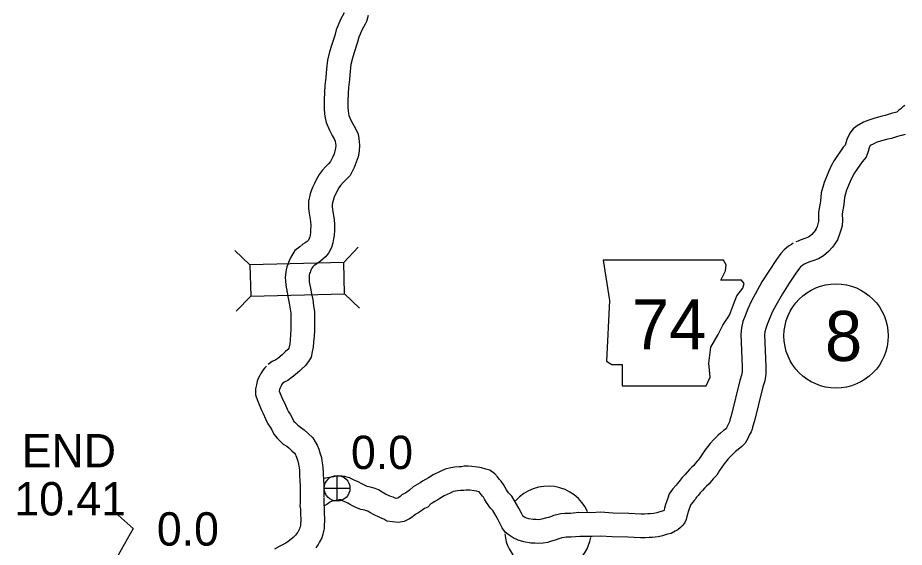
# Model space of a CAD drawing. Extents: x -939622 to -934245, y 1383184 to 1385301.
# Drawn here: x -934973.98 to -934940.31, y 1384057.82 to 1384077.93 of the extents above; entities that cross this region are included whole.
import ezdxf

# ---------------------------------------------------------------- set-up
doc = ezdxf.new("R2010")
doc.units = 0
for name, color, linetype in [('Level 10', 7, 'Continuous'), ('Level 20', 7, 'Continuous'), ('Level 21', 7, 'Continuous'), ('Level 24', 7, 'Continuous'), ('Level 25', 7, 'Continuous'), ('Level 26', 7, 'Continuous'), ('Level 27', 7, 'Continuous')]:
    doc.layers.add(name, color=color, linetype=linetype)

msp = doc.modelspace()

# ---------------------------------------------------------------- linework, layer by layer
at = {"layer": 'Level 10'}
for points in [[(-934961.579, 1384078.114), (-934961.725, 1384077.853), (-934961.812, 1384077.645), (-934961.881, 1384077.471), (-934961.939, 1384077.248), (-934962.063, 1384076.871), (-934962.135, 1384076.632), (-934962.213, 1384076.31), (-934962.254, 1384075.982), (-934962.28, 1384075.659), (-934962.311, 1384075.354), (-934962.343, 1384074.815), (-934962.347, 1384074.617), (-934962.344, 1384074.462), (-934962.326, 1384074.275), (-934962.298, 1384074.108), (-934962.261, 1384073.943), (-934962.143, 1384073.653), (-934962.039, 1384073.457), (-934961.951, 1384073.304), (-934961.922, 1384073.24), (-934961.919, 1384073.221), (-934961.904, 1384073.073), (-934961.912, 1384072.969), (-934961.93, 1384072.864), (-934961.966, 1384072.757), (-934962.023, 1384072.615), (-934962.086, 1384072.491), (-934962.1, 1384072.461), (-934962.182, 1384072.377), (-934962.282, 1384072.277), (-934962.415, 1384072.124), (-934962.536, 1384071.967), (-934962.634, 1384071.792), (-934962.712, 1384071.634), (-934962.787, 1384071.481), (-934962.829, 1384071.347), (-934962.867, 1384071.232), (-934962.932, 1384070.961), (-934962.937, 1384070.681), (-934962.91, 1384070.509), (-934962.872, 1384070.271), (-934962.858, 1384070.171), (-934962.851, 1384070.053), (-934962.851, 1384070.011), (-934962.855, 1384069.889), (-934962.86, 1384069.787), (-934962.878, 1384069.661), (-934962.876, 1384069.656), (-934962.887, 1384069.603), (-934962.905, 1384069.546), (-934962.937, 1384069.484), (-934962.954, 1384069.463), (-934962.986, 1384069.432), (-934963.062, 1384069.373), (-934963.145, 1384069.321), (-934963.262, 1384069.227), (-934963.449, 1384069.091), (-934963.606, 1384068.836), (-934963.671, 1384068.694), (-934963.696, 1384068.63), (-934963.725, 1384068.557), (-934963.754, 1384068.467), (-934963.787, 1384068.347), (-934963.815, 1384068.173), (-934963.816, 1384068.06), (-934963.812, 1384067.929), (-934963.797, 1384067.77), (-934963.74, 1384067.486), (-934963.702, 1384067.282), (-934963.665, 1384067.082), (-934963.632, 1384066.857), (-934963.612, 1384066.704), (-934963.61, 1384066.508), (-934963.608, 1384066.279), (-934963.611, 1384066.082), (-934963.62, 1384065.896), (-934963.638, 1384065.689), (-934963.651, 1384065.543), (-934963.673, 1384065.427), (-934963.684, 1384065.382), (-934963.727, 1384065.33), (-934963.826, 1384065.236), (-934963.899, 1384065.16), (-934963.927, 1384065.136), (-934964.024, 1384065.051), (-934964.097, 1384064.99), (-934964.178, 1384064.934), (-934964.317, 1384064.867), (-934964.465, 1384064.761)], [(-934960.676, 1384078.013), (-934960.734, 1384077.786), (-934960.789, 1384077.684), (-934960.914, 1384077.459), (-934960.978, 1384077.306), (-934961.024, 1384077.191), (-934961.075, 1384076.994), (-934961.204, 1384076.601), (-934961.266, 1384076.396), (-934961.327, 1384076.147), (-934961.359, 1384075.891), (-934961.383, 1384075.578), (-934961.414, 1384075.281), (-934961.444, 1384074.779), (-934961.447, 1384074.617), (-934961.445, 1384074.513), (-934961.434, 1384074.393), (-934961.415, 1384074.283), (-934961.399, 1384074.213), (-934961.326, 1384074.034), (-934961.251, 1384073.892), (-934961.149, 1384073.714), (-934961.053, 1384073.502), (-934961.026, 1384073.339), (-934961, 1384073.085), (-934961.017, 1384072.858), (-934961.054, 1384072.644), (-934961.121, 1384072.445), (-934961.202, 1384072.244), (-934961.278, 1384072.092), (-934961.354, 1384071.936), (-934961.543, 1384071.744), (-934961.623, 1384071.664), (-934961.719, 1384071.553), (-934961.784, 1384071.469), (-934961.837, 1384071.374), (-934961.904, 1384071.238), (-934961.949, 1384071.145), (-934961.973, 1384071.068), (-934962.001, 1384070.985), (-934962.034, 1384070.847), (-934962.036, 1384070.742), (-934962.021, 1384070.649), (-934961.983, 1384070.406), (-934961.962, 1384070.26), (-934961.951, 1384070.077), (-934961.951, 1384069.998), (-934961.955, 1384069.856), (-934961.965, 1384069.655), (-934961.983, 1384069.53), (-934962.015, 1384069.378), (-934962.069, 1384069.201), (-934962.181, 1384068.987), (-934962.291, 1384068.852), (-934962.397, 1384068.751), (-934962.544, 1384068.636), (-934962.623, 1384068.586), (-934962.716, 1384068.512), (-934962.775, 1384068.468), (-934962.811, 1384068.411), (-934962.842, 1384068.343), (-934962.859, 1384068.299), (-934962.878, 1384068.252), (-934962.892, 1384068.209), (-934962.907, 1384068.155), (-934962.916, 1384068.1), (-934962.916, 1384068.07), (-934962.913, 1384067.984), (-934962.906, 1384067.902), (-934962.856, 1384067.656), (-934962.817, 1384067.445), (-934962.777, 1384067.23), (-934962.74, 1384066.98), (-934962.713, 1384066.766), (-934962.71, 1384066.517), (-934962.708, 1384066.276), (-934962.712, 1384066.053), (-934962.722, 1384065.836), (-934962.741, 1384065.609), (-934962.759, 1384065.419), (-934962.792, 1384065.24), (-934962.841, 1384065.036), (-934962.942, 1384064.866), (-934963.069, 1384064.713), (-934963.193, 1384064.596), (-934963.282, 1384064.504), (-934963.338, 1384064.456), (-934963.439, 1384064.368), (-934963.552, 1384064.273), (-934963.723, 1384064.155), (-934963.855, 1384064.091), (-934963.941, 1384064.029)], [(-934940.288, 1384074.597), (-934940.362, 1384074.539), (-934940.445, 1384074.47), (-934940.513, 1384074.411), (-934940.594, 1384074.339), (-934940.594, 1384074.339), (-934940.645, 1384074.325), (-934940.811, 1384074.284), (-934941.042, 1384074.21), (-934941.146, 1384074.184), (-934941.432, 1384074.114), (-934941.691, 1384074.026), (-934941.857, 1384073.958), (-934942.103, 1384073.825), (-934942.252, 1384073.707), (-934942.379, 1384073.544), (-934942.493, 1384073.298), (-934942.545, 1384073.121), (-934942.556, 1384073.09), (-934942.628, 1384073.004), (-934942.969, 1384072.509), (-934943.083, 1384072.303), (-934943.194, 1384072.068), (-934943.357, 1384071.664), (-934943.464, 1384071.27), (-934943.497, 1384070.957), (-934943.569, 1384070.542), (-934943.563, 1384070.256), (-934943.568, 1384070.173), (-934943.576, 1384070.144), (-934943.621, 1384069.996), (-934943.653, 1384069.911), (-934943.694, 1384069.85), (-934943.744, 1384069.782), (-934943.827, 1384069.689), (-934943.912, 1384069.615), (-934943.952, 1384069.591), (-934944.091, 1384069.543), (-934944.263, 1384069.477), (-934944.347, 1384069.443), (-934944.431, 1384069.413)], [(-934940.283, 1384073.491), (-934940.419, 1384073.454), (-934940.564, 1384073.418), (-934940.795, 1384073.344), (-934940.931, 1384073.31), (-934941.179, 1384073.249), (-934941.376, 1384073.182), (-934941.473, 1384073.142), (-934941.605, 1384073.071), (-934941.607, 1384073.07), (-934941.648, 1384072.981), (-934941.688, 1384072.845), (-934941.761, 1384072.636), (-934941.912, 1384072.458), (-934942.203, 1384072.035), (-934942.281, 1384071.892), (-934942.369, 1384071.707), (-934942.502, 1384071.377), (-934942.576, 1384071.104), (-934942.605, 1384070.833), (-934942.667, 1384070.474), (-934942.662, 1384070.236), (-934942.676, 1384070.025), (-934942.711, 1384069.897), (-934942.769, 1384069.703), (-934942.851, 1384069.493), (-934942.954, 1384069.337), (-934943.043, 1384069.214), (-934943.194, 1384069.048), (-934943.38, 1384068.883), (-934943.574, 1384068.769), (-934943.782, 1384068.698), (-934943.934, 1384068.639), (-934944.03, 1384068.601), (-934944.079, 1384068.583)], [(-934944.531, 1384069.364), (-934944.599, 1384069.319), (-934944.707, 1384069.25), (-934944.875, 1384069.113), (-934944.995, 1384068.975), (-934945.165, 1384068.739), (-934945.434, 1384068.338), (-934945.715, 1384067.896), (-934945.975, 1384067.43), (-934946.116, 1384067.17), (-934946.253, 1384066.871), (-934946.353, 1384066.603), (-934946.437, 1384066.394), (-934946.493, 1384066.144), (-934946.518, 1384065.907), (-934946.464, 1384064.666), (-934946.467, 1384064.478), (-934946.488, 1384064.356), (-934946.554, 1384064.15), (-934946.87, 1384062.856), (-934946.933, 1384062.64), (-934946.952, 1384062.577), (-934946.961, 1384062.549), (-934947.001, 1384062.473), (-934947.058, 1384062.356), (-934947.076, 1384062.32), (-934947.175, 1384062.245), (-934947.288, 1384062.155), (-934947.384, 1384062.076), (-934947.482, 1384061.969), (-934947.546, 1384061.91), (-934947.689, 1384061.756), (-934947.872, 1384061.523), (-934948.081, 1384061.218), (-934948.14, 1384061.119), (-934948.175, 1384061.084), (-934948.248, 1384061), (-934948.309, 1384060.928), (-934948.374, 1384060.856), (-934948.464, 1384060.769), (-934948.556, 1384060.667), (-934948.633, 1384060.584), (-934948.741, 1384060.467), (-934948.826, 1384060.36), (-934948.877, 1384060.304), (-934948.939, 1384060.229), (-934948.98, 1384060.172), (-934948.989, 1384060.16), (-934949.095, 1384060.034), (-934949.136, 1384059.986), (-934949.237, 1384059.847), (-934949.289, 1384059.678), (-934949.346, 1384059.54), (-934949.377, 1384059.44), (-934949.412, 1384059.302), (-934949.431, 1384059.232), (-934949.435, 1384059.219), (-934949.44, 1384059.216), (-934949.489, 1384059.19), (-934949.551, 1384059.175), (-934949.637, 1384059.147), (-934949.707, 1384059.128), (-934949.816, 1384059.103), (-934949.957, 1384059.087), (-934950.05, 1384059.082), (-934950.175, 1384059.074), (-934950.309, 1384059.074), (-934950.772, 1384059.096), (-934951.365, 1384059.11), (-934951.845, 1384059.146), (-934952.183, 1384059.122), (-934952.666, 1384059.132), (-934952.986, 1384059.1), (-934953.056, 1384059.103), (-934953.208, 1384059.1), (-934953.355, 1384059.084), (-934953.5, 1384059.055), (-934953.629, 1384059.025), (-934953.713, 1384058.987), (-934953.825, 1384058.951), (-934953.955, 1384058.916), (-934954.075, 1384058.88), (-934954.144, 1384058.868), (-934954.198, 1384058.864), (-934954.295, 1384058.871), (-934954.406, 1384058.874), (-934954.567, 1384058.901), (-934954.659, 1384058.927), (-934954.729, 1384058.961), (-934954.793, 1384059.002), (-934954.798, 1384059.006), (-934954.844, 1384059.106), (-934954.945, 1384059.3), (-934955.038, 1384059.455), (-934955.127, 1384059.605)], [(-934944.079, 1384068.583), (-934944.109, 1384068.564), (-934944.18, 1384068.519), (-934944.247, 1384068.464), (-934944.289, 1384068.415), (-934944.426, 1384068.225), (-934944.68, 1384067.846), (-934944.941, 1384067.435), (-934945.187, 1384066.995), (-934945.311, 1384066.768), (-934945.421, 1384066.526), (-934945.514, 1384066.278), (-934945.575, 1384066.126), (-934945.604, 1384065.998), (-934945.616, 1384065.88), (-934945.563, 1384064.679), (-934945.568, 1384064.391), (-934945.613, 1384064.14), (-934945.687, 1384063.907), (-934946.001, 1384062.623), (-934946.071, 1384062.382), (-934946.094, 1384062.308), (-934946.127, 1384062.203), (-934946.196, 1384062.069), (-934946.253, 1384061.952), (-934946.348, 1384061.769), (-934946.485, 1384061.639), (-934946.623, 1384061.534), (-934946.721, 1384061.456), (-934946.762, 1384061.422), (-934946.845, 1384061.331), (-934946.913, 1384061.269), (-934947.004, 1384061.171), (-934947.146, 1384060.991), (-934947.323, 1384060.732), (-934947.426, 1384060.56), (-934947.517, 1384060.469), (-934947.564, 1384060.415), (-934947.63, 1384060.337), (-934947.727, 1384060.23), (-934947.817, 1384060.142), (-934947.893, 1384060.058), (-934947.972, 1384059.973), (-934948.057, 1384059.881), (-934948.14, 1384059.777), (-934948.197, 1384059.714), (-934948.225, 1384059.68), (-934948.257, 1384059.635), (-934948.29, 1384059.593), (-934948.406, 1384059.455), (-934948.421, 1384059.437), (-934948.441, 1384059.372), (-934948.498, 1384059.235), (-934948.51, 1384059.196), (-934948.541, 1384059.076), (-934948.565, 1384058.984), (-934948.6, 1384058.871), (-934948.653, 1384058.736), (-934948.74, 1384058.631), (-934948.806, 1384058.564), (-934948.916, 1384058.477), (-934949.013, 1384058.423), (-934949.169, 1384058.341), (-934949.304, 1384058.309), (-934949.38, 1384058.284), (-934949.49, 1384058.254), (-934949.663, 1384058.214), (-934949.881, 1384058.189), (-934949.998, 1384058.183), (-934950.148, 1384058.174), (-934950.332, 1384058.174), (-934950.804, 1384058.197), (-934951.409, 1384058.211), (-934951.846, 1384058.243), (-934952.161, 1384058.221), (-934952.631, 1384058.231), (-934952.958, 1384058.199), (-934953.062, 1384058.203), (-934953.149, 1384058.201), (-934953.219, 1384058.193), (-934953.313, 1384058.174), (-934953.34, 1384058.168), (-934953.388, 1384058.147), (-934953.57, 1384058.087), (-934953.71, 1384058.05), (-934953.866, 1384058.003), (-934954.03, 1384057.974), (-934954.198, 1384057.961), (-934954.341, 1384057.972), (-934954.493, 1384057.976), (-934954.764, 1384058.022), (-934954.977, 1384058.081), (-934955.17, 1384058.175), (-934955.321, 1384058.272), (-934955.465, 1384058.388), (-934955.581, 1384058.555), (-934955.653, 1384058.71), (-934955.731, 1384058.86), (-934955.811, 1384058.994), (-934955.901, 1384059.146)], [(-934964.534, 1384064.699), (-934964.613, 1384064.614), (-934964.656, 1384064.558), (-934964.749, 1384064.416), (-934964.782, 1384064.344), (-934964.83, 1384064.254), (-934964.884, 1384064.121), (-934964.917, 1384063.991), (-934964.927, 1384063.935), (-934964.951, 1384063.831), (-934964.952, 1384063.61), (-934964.879, 1384063.394), (-934964.807, 1384063.236), (-934964.73, 1384063.049), (-934964.656, 1384062.899), (-934964.563, 1384062.688), (-934964.477, 1384062.5), (-934964.387, 1384062.38), (-934964.343, 1384062.298), (-934964.252, 1384062.107), (-934964.119, 1384061.948), (-934964.033, 1384061.866), (-934963.892, 1384061.738), (-934963.759, 1384061.651), (-934963.681, 1384061.589), (-934963.565, 1384061.483), (-934963.469, 1384061.388), (-934963.442, 1384061.35), (-934963.418, 1384061.307), (-934963.392, 1384061.239), (-934963.341, 1384061.085), (-934963.323, 1384061.03), (-934963.316, 1384060.976), (-934963.292, 1384060.821), (-934963.283, 1384060.754), (-934963.276, 1384060.604), (-934963.273, 1384060.519), (-934963.261, 1384060.367), (-934963.251, 1384060.125), (-934963.249, 1384059.718)], [(-934963.871, 1384064.09), (-934963.925, 1384064.033), (-934963.957, 1384063.983), (-934963.973, 1384063.947), (-934964.015, 1384063.869), (-934964.027, 1384063.84), (-934964.037, 1384063.802), (-934964.045, 1384063.755), (-934964.047, 1384063.745), (-934964.041, 1384063.725), (-934963.981, 1384063.594), (-934963.91, 1384063.42), (-934963.841, 1384063.28), (-934963.743, 1384063.058), (-934963.699, 1384062.962), (-934963.627, 1384062.866), (-934963.54, 1384062.707), (-934963.488, 1384062.596), (-934963.46, 1384062.563), (-934963.42, 1384062.525), (-934963.34, 1384062.453), (-934963.234, 1384062.383), (-934963.097, 1384062.276), (-934962.944, 1384062.135), (-934962.777, 1384061.97), (-934962.678, 1384061.827), (-934962.601, 1384061.69), (-934962.544, 1384061.541), (-934962.488, 1384061.37), (-934962.441, 1384061.232), (-934962.424, 1384061.1), (-934962.401, 1384060.947), (-934962.386, 1384060.834), (-934962.377, 1384060.642), (-934962.374, 1384060.57), (-934962.363, 1384060.421), (-934962.351, 1384060.146), (-934962.349, 1384059.722)], [(-934955.124, 1384059.6), (-934955.216, 1384059.759), (-934955.336, 1384059.881), (-934955.414, 1384059.993), (-934955.465, 1384060.082), (-934955.53, 1384060.198), (-934955.623, 1384060.328), (-934955.696, 1384060.408), (-934955.763, 1384060.493), (-934955.862, 1384060.609), (-934956.047, 1384060.739), (-934956.207, 1384060.786), (-934956.367, 1384060.836), (-934956.519, 1384060.855), (-934956.739, 1384060.89), (-934956.876, 1384060.891), (-934957.023, 1384060.891), (-934957.128, 1384060.874), (-934957.217, 1384060.87), (-934957.374, 1384060.86), (-934957.532, 1384060.836), (-934957.752, 1384060.78), (-934957.932, 1384060.692), (-934958.208, 1384060.571), (-934958.382, 1384060.46), (-934958.499, 1384060.39), (-934958.61, 1384060.321), (-934958.698, 1384060.268), (-934958.956, 1384060.113), (-934959.102, 1384059.983), (-934959.163, 1384059.938), (-934959.244, 1384059.89), (-934959.388, 1384059.804), (-934959.453, 1384059.75), (-934959.504, 1384059.708), (-934959.545, 1384059.683), (-934959.558, 1384059.676), (-934959.613, 1384059.67), (-934959.65, 1384059.677), (-934959.715, 1384059.717), (-934959.81, 1384059.743), (-934959.876, 1384059.772), (-934960.016, 1384059.839), (-934960.135, 1384059.911), (-934960.277, 1384059.999), (-934960.406, 1384060.048), (-934960.498, 1384060.075), (-934960.577, 1384060.101), (-934960.711, 1384060.124), (-934960.761, 1384060.146), (-934960.838, 1384060.182), (-934960.914, 1384060.228), (-934961.052, 1384060.308), (-934961.203, 1384060.369), (-934961.257, 1384060.393), (-934961.381, 1384060.457), (-934961.563, 1384060.506), (-934961.676, 1384060.513), (-934961.859, 1384060.514), (-934961.971, 1384060.494), (-934962.062, 1384060.477), (-934962.133, 1384060.465), (-934962.351, 1384060.424)], [(-934963.248, 1384059.745), (-934963.255, 1384059.622), (-934963.258, 1384059.509), (-934963.259, 1384059.388), (-934963.244, 1384059.264), (-934963.244, 1384059.201), (-934963.236, 1384059.027), (-934963.233, 1384058.922), (-934963.233, 1384058.795), (-934963.237, 1384058.738), (-934963.237, 1384058.651), (-934963.246, 1384058.617), (-934963.261, 1384058.571), (-934963.277, 1384058.512), (-934963.312, 1384058.445), (-934963.34, 1384058.392), (-934963.388, 1384058.323), (-934963.427, 1384058.28), (-934963.515, 1384058.187), (-934963.598, 1384058.122), (-934963.707, 1384058.042), (-934963.792, 1384057.979), (-934963.87, 1384057.935), (-934964.029, 1384057.863), (-934964.227, 1384057.749)], [(-934962.35, 1384059.696), (-934962.356, 1384059.584), (-934962.358, 1384059.493), (-934962.359, 1384059.44), (-934962.344, 1384059.316), (-934962.344, 1384059.223), (-934962.336, 1384059.06), (-934962.333, 1384058.931), (-934962.334, 1384058.769), (-934962.337, 1384058.712), (-934962.337, 1384058.58), (-934962.344, 1384058.532), (-934962.351, 1384058.481), (-934962.382, 1384058.364), (-934962.398, 1384058.313), (-934962.436, 1384058.18), (-934962.516, 1384058.025), (-934962.572, 1384057.922), (-934962.654, 1384057.802)], [(-934955.903, 1384059.15), (-934955.937, 1384059.208), (-934956.031, 1384059.304), (-934956.175, 1384059.511), (-934956.248, 1384059.639), (-934956.291, 1384059.716), (-934956.324, 1384059.761), (-934956.382, 1384059.825), (-934956.458, 1384059.921), (-934956.458, 1384059.921), (-934956.469, 1384059.924), (-934956.56, 1384059.953), (-934956.647, 1384059.964), (-934956.811, 1384059.991), (-934956.878, 1384059.991), (-934956.953, 1384059.991), (-934957.034, 1384059.978), (-934957.165, 1384059.971), (-934957.278, 1384059.964), (-934957.354, 1384059.953), (-934957.441, 1384059.931), (-934957.554, 1384059.875), (-934957.782, 1384059.775), (-934957.908, 1384059.695), (-934958.031, 1384059.621), (-934958.142, 1384059.552), (-934958.234, 1384059.497), (-934958.288, 1384059.465), (-934958.402, 1384059.334), (-934958.528, 1384059.289), (-934958.664, 1384059.187), (-934958.787, 1384059.115), (-934958.865, 1384059.069), (-934958.878, 1384059.057), (-934958.958, 1384058.992), (-934959.003, 1384058.96), (-934959.105, 1384058.896), (-934959.172, 1384058.863), (-934959.201, 1384058.849), (-934959.301, 1384058.793), (-934959.525, 1384058.755), (-934959.957, 1384058.808), (-934960.079, 1384058.884), (-934960.115, 1384058.894), (-934960.253, 1384058.955), (-934960.443, 1384059.046), (-934960.604, 1384059.143), (-934960.677, 1384059.188), (-934960.692, 1384059.194), (-934960.768, 1384059.216), (-934960.797, 1384059.225), (-934960.953, 1384059.252), (-934961.046, 1384059.287), (-934961.133, 1384059.326), (-934961.266, 1384059.388), (-934961.376, 1384059.456), (-934961.447, 1384059.497), (-934961.553, 1384059.539), (-934961.649, 1384059.582), (-934961.709, 1384059.613), (-934961.783, 1384059.613), (-934961.81, 1384059.609), (-934961.904, 1384059.591), (-934961.977, 1384059.579), (-934962.041, 1384059.567), (-934962.123, 1384059.526), (-934962.135, 1384059.517), (-934962.243, 1384059.436), (-934962.339, 1384059.392)]]:
    msp.add_lwpolyline(points, dxfattribs=at)
at = {"layer": 'Level 20'}
for p, q in [((-934961.597, 1384068.634), (-934961.051, 1384069.208)), ((-934965.16, 1384068.546), (-934965.734, 1384069.092)), ((-934961.568, 1384067.447), (-934960.994, 1384066.901)), ((-934965.131, 1384067.358), (-934965.677, 1384066.785))]:
    msp.add_line(p, q, dxfattribs=at)
msp.add_lwpolyline([(-934961.597, 1384068.634), (-934965.16, 1384068.546), (-934965.131, 1384067.358), (-934961.568, 1384067.447)], close=True, dxfattribs=at)
at = {"layer": 'Level 21'}
msp.add_lwpolyline([(-934951.74, 1384068.716), (-934951.512, 1384067.193), (-934951.614, 1384064.884), (-934951.411, 1384064.757), (-934951.03, 1384064.757), (-934951.03, 1384063.945), (-934947.832, 1384063.945), (-934947.68, 1384064.275), (-934947.731, 1384064.808), (-934947.655, 1384065.417), (-934947.376, 1384065.899), (-934947.198, 1384066.254), (-934946.944, 1384066.635), (-934946.792, 1384067.041), (-934946.665, 1384067.371), (-934946.437, 1384067.65), (-934946.386, 1384067.828), (-934946.487, 1384067.955), (-934947.274, 1384067.955), (-934947.096, 1384068.31), (-934947.071, 1384068.538), (-934947.176, 1384068.714)], close=True, dxfattribs=at)
at = {"layer": 'Level 24'}
for start, end in [(24.2539, 138.3178), (185.7106, 349.5923)]:
    msp.add_arc((-934953.84, 1384058.489), 1.65, start, end, dxfattribs=at)
at = {"layer": 'Level 25'}
msp.add_lwpolyline([(-934970.282, 1384059.136), (-934969.588, 1384058.528), (-934970.398, 1384057.109)], dxfattribs=at)
at = {"layer": 'Level 26'}
for p, q in [((-934961.849, 1384059.569), (-934961.849, 1384060.544)), ((-934962.337, 1384060.057), (-934961.362, 1384060.057))]:
    msp.add_line(p, q, dxfattribs=at)
msp.add_circle((-934961.849, 1384060.057), 0.487, dxfattribs=at)
at = {"layer": 'Level 27'}
msp.add_circle((-934942.9, 1384065.842), 1.98, dxfattribs=at)

# ---------------------------------------------------------------- texts
at = {"layer": 'Level 21'}
msp.add_text('74', height=1.9008, dxfattribs=at).set_placement((-934950.654, 1384065.329))
at = {"layer": 'Level 25'}
for s, p in [('END', (-934973.824, 1384060.851)), ('0.0', (-934961.323, 1384060.788)), ('10.41', (-934974.107, 1384059.025)), ('0.0', (-934968.694, 1384057.88))]:
    msp.add_text(s, height=1.2672, dxfattribs=at).set_placement(p)
at = {"layer": 'Level 27'}
msp.add_text('8', height=1.901, dxfattribs=at).set_placement((-934943.325, 1384064.891))

doc.saveas('drawing.dxf')
